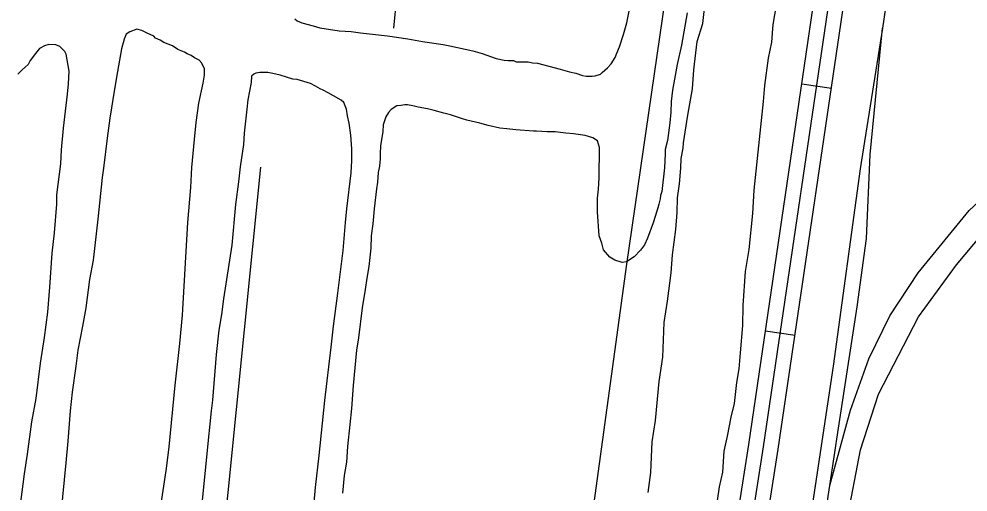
# Model space of a CAD drawing. Extents: x 3355677 to 3393573, y 612928 to 638357.
# Drawn here: x 3361098 to 3362048, y 628478 to 628952 of the extents above; entities that cross this region are included whole.
import ezdxf

# ---------------------------------------------------------------- set-up
doc = ezdxf.new("R2010")
doc.units = 0
for name, color, linetype in [('V-RAIL-TRAK', 7, 'Continuous'), ('V-ROAD-CNTR', 7, 'Continuous'), ('V-SITE-VEGE', 7, 'Continuous'), ('V-TOPO-SHOR', 7, 'Continuous')]:
    doc.layers.add(name, color=color, linetype=linetype)

msp = doc.modelspace()

# ---------------------------------------------------------------- linework, layer by layer
at = {"layer": 'V-RAIL-TRAK'}
for points in [[(3361941.47, 630240.06), (3362001.58, 630155.44), (3362022.65, 630122.97), (3362048.95, 630070.22), (3362072.79, 629980.06), (3362084.07, 629903.03), (3362088.64, 629849.05), (3362084.01, 629778.21), (3362075.92, 629709.92), (3362059.76, 629594.54), (3362029.25, 629409.44), (3362013.42, 629300.79), (3362003.27, 629226.78), (3361990.4, 629135.57), (3361962.04, 628942.96), (3361939.57, 628802.2), (3361912.65, 628604.58), (3361883.26, 628409.23), (3361853.57, 628209.89), (3361822.61, 628008.07), (3361794.31, 627820.7), (3361761.54, 627614.16)], [(3361909.21, 628485.02), (3361929.86, 628560.4), (3361948.35, 628611.72), (3361969.23, 628654.77), (3361997.6, 628697.98), (3362048.81, 628760.5), (3362105.38, 628813.09), (3362178.29, 628864.73), (3362230.2, 628904.16), (3362270.98, 628941.09), (3362312.74, 628987.01), (3362343.58, 629027.56), (3362356.94, 629048.36), (3362397.68, 629112.26), (3362453.5, 629205.18), (3362514.95, 629304.35), (3362534.64, 629336.1), (3362649.68, 629523.9), (3362676.81, 629567.87)], [(3361778.76, 627613.32), (3361794.58, 627721.34), (3361836.87, 628000.41), (3361864.98, 628193.65), (3361899.78, 628422.75), (3361909.21, 628485.02), (3361917.87, 628542.22), (3361936.6, 628663.81), (3361945.82, 628732.47), (3361949.61, 628816.43), (3361962.04, 628942.96)]]:
    msp.add_lwpolyline(points, dxfattribs=at)
at = {"layer": 'V-ROAD-CNTR'}
for p, q in [((3361881.2, 628887.33), (3361910.88, 628882.96)), ((3361844.81, 628639.99), (3361874.49, 628635.63))]:
    msp.add_line(p, q, dxfattribs=at)
for points in [[(3361333.11, 625137.07), (3361331.1, 625193.75), (3361343.89, 625263.08), (3361380.68, 625335.89), (3361396.87, 625375.4), (3361413.22, 625431.34), (3361472, 625874.44), (3361552.42, 626420.22), (3361626.5, 626944.08), (3361690.73, 627355.97), (3361764.84, 627926.7), (3361857.69, 628521.4), (3361932.7, 629031.27), (3361989.47, 629447.05), (3362043.41, 629781.75), (3362046.31, 629849.48), (3362026.38, 629885.26), (3362010.6, 629880.92)], [(3361318.12, 625136.54), (3361316.06, 625194.86), (3361329.53, 625267.92), (3361367.03, 625342.13), (3361382.69, 625380.36), (3361398.5, 625434.45), (3361457.15, 625876.52), (3361537.57, 626422.36), (3361611.66, 626946.29), (3361675.88, 627358.09), (3361749.99, 627928.82), (3361842.85, 628523.64), (3361917.84, 629033.38), (3361974.64, 629449.26), (3362028.46, 629783.27), (3362031.15, 629845.89), (3362019.01, 629867.67), (3362002.83, 629863.22), (3361984.71, 629857.19)], [(3361303.12, 625136.01), (3361301.01, 625195.96), (3361315.17, 625272.76), (3361353.37, 625348.36), (3361368.51, 625385.32), (3361383.78, 625437.56), (3361442.29, 625878.6), (3361522.73, 626424.51), (3361596.82, 626948.49), (3361661.03, 627360.21), (3361735.14, 627930.95), (3361828.02, 628525.89), (3361902.99, 629035.48), (3361959.8, 629451.47), (3362013.51, 629784.79), (3362015.98, 629842.3), (3362011.64, 629850.09), (3362007.19, 629848.86), (3361989.46, 629842.96)]]:
    msp.add_lwpolyline(points, dxfattribs=at)
at = {"layer": 'V-SITE-VEGE'}
for p, q in [((3361706.2, 628948.5), (3361708.73, 628961.87)), ((3361373.75, 628952.24), (3361376.08, 628950.24)), ((3361766.59, 628958.39), (3361760.68, 628926.16)), ((3361376.08, 628950.24), (3361380.79, 628948.21)), ((3361380.79, 628948.21), (3361392.17, 628945.32)), ((3361392.17, 628945.32), (3361398.85, 628943.26)), ((3361398.85, 628943.26), (3361418.11, 628940.27)), ((3361702.9, 628936.73), (3361706.2, 628948.5)), ((3361204.95, 628937.01), (3361202.91, 628931.91)), ((3361208.52, 628939.33), (3361204.95, 628937.01)), ((3361215.65, 628941.99), (3361208.52, 628939.33)), ((3361220.75, 628940.75), (3361215.65, 628941.99)), ((3361225.84, 628937.93), (3361220.75, 628940.75)), ((3361232.5, 628935.09), (3361225.84, 628937.93)), ((3361234.44, 628933.09), (3361232.5, 628935.09)), ((3361239.15, 628931.07), (3361234.44, 628933.09)), ((3361418.11, 628940.27), (3361430.32, 628939.72)), ((3361430.32, 628939.72), (3361439.36, 628938.43)), ((3361439.36, 628938.43), (3361466.51, 628935.33)), ((3361466.51, 628935.33), (3361486.96, 628932.32)), ((3361698.8, 628924.17), (3361702.9, 628936.73)), ((3361123.25, 628925.42), (3361118.1, 628922.72)), ((3361127.6, 628926.55), (3361123.25, 628925.42)), ((3361134.69, 628926.46), (3361127.6, 628926.55)), ((3361138.61, 628924.83), (3361134.69, 628926.46)), ((3361143.67, 628919.65), (3361138.61, 628924.83)), ((3361202.91, 628931.91), (3361200.43, 628922.49)), ((3361242.66, 628928.66), (3361239.15, 628931.07)), ((3361251.29, 628925.4), (3361242.66, 628928.66)), ((3361256.76, 628921.79), (3361251.29, 628925.4)), ((3361486.96, 628932.32), (3361501.5, 628929.78)), ((3361501.5, 628929.78), (3361522.34, 628926.76)), ((3361522.34, 628926.76), (3361529.03, 628925.49)), ((3361529.03, 628925.49), (3361551.81, 628920.48)), ((3361695.97, 628917.9), (3361698.8, 628924.17)), ((3361760.68, 628926.16), (3361756.49, 628906.51)), ((3361114.1, 628917.65), (3361108.89, 628910.63)), ((3361118.1, 628922.72), (3361114.1, 628917.65)), ((3361144.81, 628916.87), (3361143.67, 628919.65)), ((3361147.76, 628899.9), (3361144.81, 628916.87)), ((3361200.43, 628922.49), (3361196.21, 628899.69)), ((3361263.42, 628918.95), (3361256.76, 628921.79)), ((3361266.16, 628917.34), (3361263.42, 628918.95)), ((3361270.08, 628915.71), (3361266.16, 628917.34)), ((3361273.2, 628913.31), (3361270.08, 628915.71)), ((3361551.81, 628920.48), (3361561.23, 628917.61)), ((3361561.23, 628917.61), (3361575.35, 628912.7)), ((3361694.34, 628913.59), (3361695.97, 628917.9)), ((3361106.87, 628906.71), (3361100.89, 628901.27)), ((3361108.89, 628910.63), (3361106.87, 628906.71)), ((3361277.9, 628910.89), (3361273.2, 628913.31)), ((3361280.62, 628908.1), (3361277.9, 628910.89)), ((3361283.3, 628902.15), (3361280.62, 628908.1)), ((3361575.35, 628912.7), (3361583.21, 628911.03)), ((3361583.21, 628911.03), (3361587.15, 628910.59)), ((3361587.15, 628910.59), (3361592.66, 628910.52)), ((3361592.66, 628910.52), (3361595.4, 628909.3)), ((3361595.4, 628909.3), (3361607.22, 628909.15)), ((3361607.22, 628909.15), (3361611.54, 628908.32)), ((3361611.54, 628908.32), (3361616.66, 628907.86)), ((3361616.66, 628907.86), (3361639.44, 628902.06)), ((3361686.73, 628903.44), (3361690.32, 628907.33)), ((3361690.32, 628907.33), (3361694.34, 628913.59)), ((3361756.49, 628906.51), (3361751.84, 628880.96)), ((3361100.89, 628901.27), (3361096.51, 628896.99)), ((3361147.21, 628887.3), (3361147.76, 628899.9)), ((3361196.21, 628899.69), (3361193.23, 628882)), ((3361281.95, 628887.99), (3361283.23, 628895.85)), ((3361283.23, 628895.85), (3361283.3, 628902.15)), ((3361332.87, 628896.81), (3361330.49, 628894.87)), ((3361334.86, 628897.97), (3361332.87, 628896.81)), ((3361338.81, 628898.7), (3361334.86, 628897.97)), ((3361346.68, 628898.61), (3361338.81, 628898.7)), ((3361351.8, 628897.76), (3361346.68, 628898.61)), ((3361359.26, 628896.09), (3361351.8, 628897.76)), ((3361371.81, 628891.99), (3361359.26, 628896.09)), ((3361639.44, 628902.06), (3361648.85, 628899.18)), ((3361648.85, 628899.18), (3361655.14, 628897.92)), ((3361655.14, 628897.92), (3361661.81, 628895.48)), ((3361661.81, 628895.48), (3361665.35, 628895.04)), ((3361665.35, 628895.04), (3361671.26, 628894.97)), ((3361671.26, 628894.97), (3361674.41, 628895.32)), ((3361674.41, 628895.32), (3361679.55, 628896.83)), ((3361679.55, 628896.83), (3361681.55, 628898.78)), ((3361681.55, 628898.78), (3361686.73, 628903.44)), ((3361146.29, 628877.07), (3361147.21, 628887.3)), ((3361277.76, 628867.95), (3361281.95, 628887.99)), ((3361330.02, 628888.57), (3361326.65, 628871.28)), ((3361330.49, 628894.87), (3361330.02, 628888.57)), ((3361376.14, 628891.55), (3361371.81, 628891.99)), ((3361389.49, 628887.44), (3361376.14, 628891.55)), ((3361394.58, 628885.01), (3361389.49, 628887.44)), ((3361142.32, 628842.84), (3361146.29, 628877.07)), ((3361193.23, 628882), (3361188.54, 628852.91)), ((3361399.27, 628882.2), (3361394.58, 628885.01)), ((3361402.02, 628880.98), (3361399.27, 628882.2)), ((3361407.1, 628878.16), (3361402.02, 628880.98)), ((3361412.58, 628875.33), (3361407.1, 628878.16)), ((3361751.84, 628880.96), (3361750.52, 628869.56)), ((3361275.15, 628848.68), (3361277.76, 628867.95)), ((3361326.65, 628871.28), (3361325.74, 628861.84)), ((3361420.01, 628870.91), (3361412.58, 628875.33)), ((3361422.74, 628868.51), (3361420.01, 628870.91)), ((3361425.41, 628861.78), (3361422.74, 628868.51)), ((3361750.52, 628869.56), (3361750, 628858.92)), ((3361325.74, 628861.84), (3361323.08, 628837.84)), ((3361426.51, 628855.07), (3361425.41, 628861.78)), ((3361467.52, 628858.5), (3361464.71, 628854.2)), ((3361470.32, 628861.61), (3361467.52, 628858.5)), ((3361475.88, 628865.09), (3361470.32, 628861.61)), ((3361479.82, 628865.44), (3361475.88, 628865.09)), ((3361483.77, 628866.17), (3361479.82, 628865.44)), ((3361486.53, 628866.14), (3361483.77, 628866.17)), ((3361492.04, 628865.28), (3361486.53, 628866.14)), ((3361497.14, 628864.04), (3361492.04, 628865.28)), ((3361506.57, 628862.35), (3361497.14, 628864.04)), ((3361513.25, 628860.69), (3361506.57, 628862.35)), ((3361523.06, 628857.81), (3361513.25, 628860.69)), ((3361529.74, 628856.15), (3361523.06, 628857.81)), ((3361750, 628858.92), (3361749.07, 628848.3)), ((3361188.54, 628852.91), (3361185.92, 628832.85)), ((3361273.36, 628831.36), (3361275.15, 628848.68)), ((3361428, 628847.96), (3361426.51, 628855.07)), ((3361429.81, 628835.72), (3361428, 628847.96)), ((3361464.71, 628854.2), (3361462.25, 628846.35)), ((3361541.51, 628852.06), (3361529.74, 628856.15)), ((3361545.83, 628850.82), (3361541.51, 628852.06)), ((3361558.79, 628847.91), (3361545.83, 628850.82)), ((3361567.43, 628845.44), (3361558.79, 628847.91)), ((3361749.07, 628848.3), (3361746.88, 628830.6)), ((3361140.08, 628821.2), (3361142.32, 628842.84)), ((3361461.77, 628839.66), (3361459.62, 628825.11)), ((3361462.25, 628846.35), (3361461.77, 628839.66)), ((3361578.82, 628842.93), (3361567.43, 628845.44)), ((3361585.9, 628842.06), (3361578.82, 628842.93)), ((3361594.95, 628841.16), (3361585.9, 628842.06)), ((3361612.66, 628839.75), (3361594.95, 628841.16)), ((3361615.81, 628839.71), (3361612.66, 628839.75)), ((3361626.44, 628839.19), (3361615.81, 628839.71)), ((3361634.32, 628839.09), (3361626.44, 628839.19)), ((3361644.94, 628837.78), (3361634.32, 628839.09)), ((3361185.92, 628832.85), (3361182.4, 628802.95)), ((3361270.65, 628803.43), (3361273.36, 628831.36)), ((3361323.08, 628837.84), (3361322.55, 628826.42)), ((3361430.83, 628822.32), (3361429.81, 628835.72)), ((3361652.81, 628837.29), (3361644.94, 628837.78)), ((3361664.21, 628835.57), (3361652.81, 628837.29)), ((3361672.06, 628833.1), (3361664.21, 628835.57)), ((3361676.76, 628830.29), (3361672.06, 628833.1)), ((3361678.64, 628823.57), (3361676.76, 628830.29)), ((3361746.88, 628830.6), (3361744.41, 628821.57)), ((3361139.51, 628807.03), (3361140.08, 628821.2)), ((3361322.55, 628826.42), (3361319.11, 628804.01)), ((3361430.69, 628810.5), (3361430.83, 628822.32)), ((3361459.62, 628825.11), (3361459.13, 628817.24)), ((3361678.27, 628793.24), (3361678.64, 628823.57)), ((3361744.41, 628821.57), (3361744.35, 628817.23)), ((3361430.14, 628798.29), (3361430.69, 628810.5)), ((3361459.07, 628812.11), (3361458.58, 628804.64)), ((3361459.13, 628817.24), (3361459.07, 628812.11)), ((3361744.35, 628817.23), (3361743.78, 628803.06)), ((3361135.58, 628775.96), (3361139.51, 628807.03)), ((3361182.4, 628802.95), (3361181.1, 628793.51)), ((3361269.61, 628783.35), (3361270.65, 628803.43)), ((3361319.11, 628804.01), (3361317.35, 628789.06)), ((3361458.58, 628804.64), (3361457.32, 628798.35)), ((3361743.78, 628803.06), (3361741.13, 628779.46)), ((3361181.1, 628793.51), (3361176.64, 628751.81)), ((3361425.75, 628762.1), (3361430.14, 628798.29)), ((3361457.32, 628798.35), (3361456.42, 628788.91)), ((3361677.73, 628781.82), (3361678.27, 628793.24)), ((3361266.81, 628748.32), (3361269.61, 628783.35)), ((3361317.35, 628789.06), (3361314.31, 628766.25)), ((3361455.54, 628782.22), (3361453.33, 628762.16)), ((3361456.42, 628788.91), (3361455.54, 628782.22)), ((3361676.83, 628772.77), (3361677.73, 628781.82)), ((3361135.47, 628766.9), (3361135.58, 628775.96)), ((3361676.66, 628758.99), (3361676.83, 628772.77)), ((3361739.46, 628771.99), (3361738.21, 628766.89)), ((3361739.9, 628775.53), (3361739.46, 628771.99)), ((3361741.13, 628779.46), (3361739.9, 628775.53)), ((3361133.14, 628738.17), (3361135.47, 628766.9)), ((3361314.31, 628766.25), (3361310.66, 628725.72)), ((3361424.4, 628748.33), (3361425.75, 628762.1)), ((3361453.33, 628762.16), (3361451.96, 628747.2)), ((3361736.98, 628762.96), (3361734.51, 628754.33)), ((3361738.21, 628766.89), (3361736.98, 628762.96)), ((3361678.33, 628734.93), (3361676.66, 628758.99)), ((3361734.51, 628754.33), (3361732.46, 628748.05)), ((3361176.64, 628751.81), (3361171.79, 628710.5)), ((3361261.33, 628655.42), (3361266.81, 628748.32)), ((3361422.08, 628720.39), (3361424.4, 628748.33)), ((3361451.96, 628747.2), (3361450.23, 628735.01)), ((3361732.46, 628748.05), (3361726.76, 628732.76)), ((3361130.92, 628717.71), (3361133.14, 628738.17)), ((3361450.23, 628735.01), (3361449.68, 628722.81)), ((3361681, 628727.81), (3361678.33, 628734.93)), ((3361310.66, 628725.72), (3361302.5, 628671.84)), ((3361682.88, 628721.09), (3361681, 628727.81)), ((3361723.92, 628726.09), (3361719.91, 628720.63)), ((3361726.76, 628732.76), (3361723.92, 628726.09)), ((3361128.52, 628683.46), (3361130.92, 628717.71)), ((3361416.82, 628677.52), (3361422.08, 628720.39)), ((3361449.68, 628722.81), (3361447.88, 628704.31)), ((3361689.09, 628713.53), (3361682.88, 628721.09)), ((3361719.91, 628720.63), (3361713.52, 628714.01)), ((3361171.79, 628710.5), (3361168.4, 628691.24)), ((3361694.18, 628710.7), (3361689.09, 628713.53)), ((3361701.24, 628708.25), (3361694.18, 628710.7)), ((3361705.58, 628708.99), (3361701.24, 628708.25)), ((3361713.52, 628714.01), (3361705.58, 628708.99)), ((3361447.88, 628704.31), (3361445.76, 628692.52)), ((3361168.4, 628691.24), (3361164.51, 628662.92)), ((3361445.76, 628692.52), (3361444.05, 628681.12)), ((3361126.64, 628658.67), (3361128.52, 628683.46)), ((3361412.47, 628644.48), (3361416.82, 628677.52)), ((3361444.05, 628681.12), (3361441.06, 628663.03)), ((3361302.5, 628671.84), (3361300.34, 628656.11)), ((3361123.16, 628633.11), (3361126.64, 628658.67)), ((3361164.51, 628662.92), (3361161.12, 628644.45)), ((3361441.06, 628663.03), (3361437.54, 628632.74)), ((3361258.61, 628627.09), (3361261.33, 628655.42)), ((3361300.34, 628656.11), (3361297.78, 628640.39)), ((3361161.12, 628644.45), (3361156.49, 628620.48)), ((3361297.78, 628640.39), (3361295.11, 628616)), ((3361410.24, 628623.62), (3361412.47, 628644.48)), ((3361119.3, 628607.55), (3361123.16, 628633.11)), ((3361437.54, 628632.74), (3361435.41, 628620.56)), ((3361156.49, 628620.48), (3361154.72, 628604.35)), ((3361254.15, 628585.38), (3361258.61, 628627.09)), ((3361403.66, 628570.13), (3361410.24, 628623.62)), ((3361435.41, 628620.56), (3361432.21, 628585.14)), ((3361295.11, 628616), (3361291.39, 628570.34)), ((3361114.92, 628572.15), (3361119.3, 628607.55)), ((3361154.72, 628604.35), (3361150.85, 628578.4)), ((3361247.87, 628523.61), (3361254.15, 628585.38)), ((3361432.21, 628585.14), (3361430.35, 628561.92)), ((3361110.69, 628548.56), (3361114.92, 628572.15)), ((3361150.85, 628578.4), (3361149.04, 628559.9)), ((3361291.39, 628570.34), (3361290.08, 628559.72)), ((3361398.25, 628515.04), (3361403.66, 628570.13)), ((3361149.04, 628559.9), (3361146.7, 628529.2)), ((3361290.08, 628559.72), (3361285.6, 628516.84)), ((3361430.35, 628561.92), (3361428.97, 628546.18)), ((3361106.35, 628516.31), (3361110.69, 628548.56)), ((3361428.97, 628546.18), (3361426.33, 628524.15)), ((3361146.7, 628529.2), (3361144.45, 628507.56)), ((3361103.35, 628496.65), (3361106.35, 628516.31)), ((3361245.24, 628501.98), (3361247.87, 628523.61)), ((3361285.6, 628516.84), (3361283.78, 628496.77)), ((3361394.3, 628482.79), (3361398.25, 628515.04)), ((3361426.33, 628524.15), (3361425.35, 628508.41)), ((3361144.45, 628507.56), (3361139.04, 628452.48)), ((3361425.35, 628508.41), (3361423.22, 628495.04)), ((3361099.45, 628468.33), (3361103.35, 628496.65)), ((3361240.49, 628468.95), (3361245.24, 628501.98)), ((3361283.78, 628496.77), (3361280.65, 628466.87)), ((3361423.22, 628495.04), (3361421.42, 628477.33)), ((3361392.46, 628461.15), (3361394.3, 628482.79))]:
    msp.add_line(p, q, dxfattribs=at)
for points in [[(3361860.05, 628993.37), (3361852.06, 628946.85), (3361850.77, 628928.86), (3361847.4, 628913.01), (3361843.88, 628885.51), (3361842.62, 628869.63), (3361839.05, 628837.89), (3361833.04, 628780.75), (3361831.69, 628757.46), (3361828.06, 628721.48), (3361824.61, 628699.28), (3361822.07, 628665.41), (3361821.82, 628645.28), (3361819.35, 628617.76), (3361818.1, 628601.89), (3361815.81, 628588.14), (3361813.43, 628566.98), (3361810.08, 628553.25), (3361806.66, 628534.22)], [(3361727.56, 628477.99), (3361729.93, 628498.09), (3361731.37, 628528.8), (3361734.81, 628549.95), (3361738.48, 628589.1), (3361741.96, 628613.43), (3361743.45, 628648.37), (3361746.9, 628669.52), (3361750.43, 628698.08), (3361751.71, 628716.08), (3361755.21, 628741.46), (3361756.48, 628758.4), (3361756.66, 628773.23), (3361758.95, 628786.97), (3361760.21, 628802.85), (3361760.33, 628812.38), (3361762.58, 628822.95), (3361762.64, 628828.24), (3361767.22, 628855.73), (3361771.79, 628882.17), (3361773.09, 628901.22), (3361776.62, 628929.78), (3361782.14, 628947.72), (3361784.52, 628968.89)], [(3361806.66, 628534.22), (3361803.3, 628519.43), (3361801.98, 628498.26), (3361798.62, 628483.47), (3361794.01, 628453.86)]]:
    msp.add_lwpolyline(points, dxfattribs=at)
at = {"layer": 'V-TOPO-SHOR'}
msp.add_line((3361472.72, 628943.04), (3361542.39, 629633.71), dxfattribs=at)
for points in [[(3361666.59, 628418.98), (3361705.97, 628706.76), (3361802.9, 629373.19)], [(3361909.45, 628125.98), (3361891.29, 628130.1), (3361911.34, 628263.26), (3361929.53, 628387.1), (3361921.92, 628418.04), (3361926.4, 628449.2), (3361940.1, 628520.56), (3361957.89, 628576.45), (3361997.95, 628653.87), (3362035.94, 628705.98), (3362081.01, 628759.67), (3362141.83, 628809.82), (3362186.39, 628843.29), (3362198.29, 628852.22), (3362227.32, 628870.82), (3362255.35, 628898.9), (3362297.87, 628941.28), (3362326.1, 628971.03), (3362350.19, 629010.31)], [(3361339.43, 628803.7), (3361233.41, 627746.49), (3361200.08, 627479.92)]]:
    msp.add_lwpolyline(points, dxfattribs=at)

doc.saveas('drawing.dxf')
